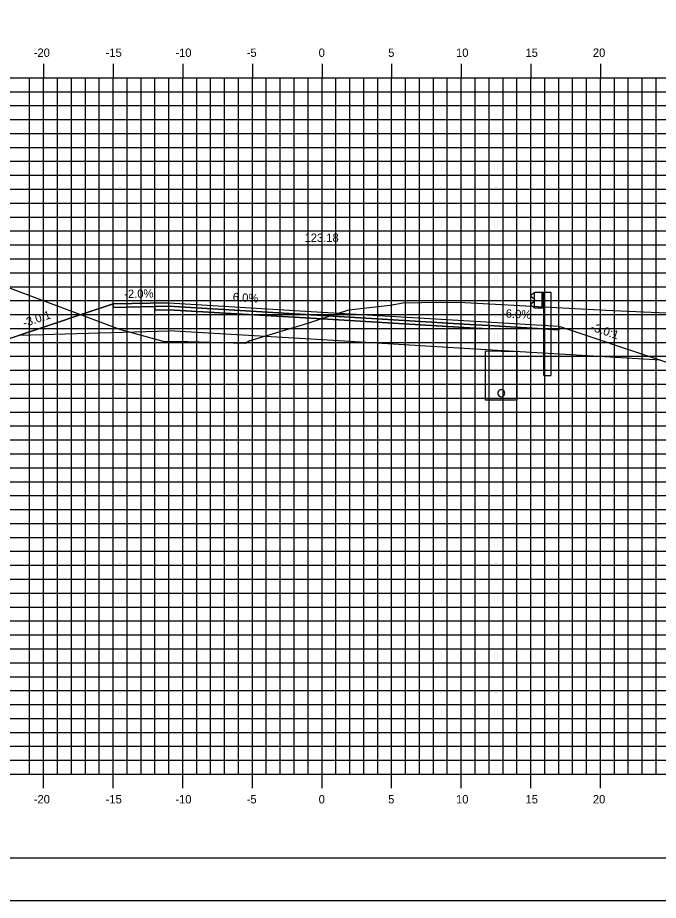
# Model space of a CAD drawing. Extents: x 850598 to 870284, y 366541 to 366651.
# Drawn here: x 868591.3 to 868637.3, y 366541.2 to 366604.5 of the extents above; entities that cross this region are included whole.
import ezdxf

# ---------------------------------------------------------------- set-up
doc = ezdxf.new("R2010")
doc.units = 0
for name, color, linetype in [('ANNOTATION', 7, 'Continuous'), ('BORDER', 7, 'Continuous'), ('D_Drainage_Underdrain', 7, 'Continuous'), ('D_Drainage_Underdrain_06in', 7, 'Continuous'), ('D_Guardrail_Beam_Rt', 7, 'Continuous'), ('D_Roadway_Centerline', 7, 'Continuous'), ('D_Roadway_Centerline_Text', 7, 'Continuous'), ('D_Roadway_Edge_Shoulder', 7, 'Continuous'), ('D_Roadway_Edge_TW', 7, 'Continuous'), ('D_Roadway_Pavement', 7, 'Continuous'), ('D_Roadway_SlopeLines', 7, 'Continuous'), ('D_Roadway_SubGrade', 7, 'Continuous'), ('H_V ANNOTATION', 7, 'Continuous'), ('MAJOR', 7, 'Continuous'), ('MINOR', 7, 'Continuous'), ('PLOT BOUNDARY', 7, 'Continuous'), ('S_Roadway_Centerline', 7, 'Continuous')]:
    doc.layers.add(name, color=color, linetype=linetype)

msp = doc.modelspace()

# ---------------------------------------------------------------- linework, layer by layer
at = {"layer": 'BORDER'}
msp.add_line((868568.177, 366544.225), (868728.177, 366544.225), dxfattribs=at)
at = {"layer": 'D_Drainage_Underdrain'}
msp.add_lwpolyline([(868627.177, 366580.574), (868627.177, 366577.074), (868624.927, 366577.074), (868624.927, 366580.62)], close=True, dxfattribs=at)
at = {"layer": 'D_Drainage_Underdrain_06in'}
msp.add_lwpolyline([(868626.052, 366577.824), (868625.975, 366577.812), (868625.905, 366577.776), (868625.85, 366577.721), (868625.814, 366577.651), (868625.802, 366577.574), (868625.814, 366577.497), (868625.85, 366577.427), (868625.905, 366577.372), (868625.975, 366577.336), (868626.052, 366577.324), (868626.129, 366577.336), (868626.199, 366577.372), (868626.254, 366577.427), (868626.29, 366577.497), (868626.302, 366577.574), (868626.29, 366577.651), (868626.254, 366577.721), (868626.199, 366577.776), (868626.129, 366577.812)], close=True, dxfattribs=at)
at = {"layer": 'D_Guardrail_Beam_Rt'}
for p, q in [((868628.358, 366584.746), (868628.215, 366584.646)), ((868628.215, 366584.503), (868628.41, 366584.366)), ((868628.448, 366584.765), (868628.375, 366584.753)), ((868628.448, 366584.84), (868629.135, 366584.84)), ((868628.448, 366583.673), (868628.448, 366584.84)), ((868628.969, 366584.84), (868628.969, 366583.673)), ((868629.073, 366584.84), (868629.073, 366583.673)), ((868629.135, 366584.84), (868629.606, 366584.84)), ((868629.135, 366584.84), (868629.135, 366583.673)), ((868629.606, 366584.84), (868629.606, 366578.84)), ((868628.41, 366584.147), (868628.215, 366584.011)), ((868628.215, 366583.867), (868628.358, 366583.767)), ((868628.375, 366583.761), (868628.448, 366583.748)), ((868628.444, 366584.302), (868628.444, 366584.211)), ((868629.135, 366583.673), (868628.448, 366583.673)), ((868629.115, 366578.84), (868629.115, 366583.673)), ((868629.115, 366578.84), (868629.606, 366578.84))]:
    msp.add_line(p, q, dxfattribs=at)
for centre, major_axis, start_param, end_param in [((868628.265, 366584.574), (-0.0877, 0), 5.323254, 7.243116), ((868628.382, 366584.712), (-0.0417, 0), 4.886922, 5.323254), ((868628.365, 366584.302), (0.0789, 0), 0, 0.959931), ((868628.265, 366583.939), (-0.0877, 0), 5.323254, 7.243116), ((868628.382, 366583.801), (-0.0417, 0), 0.959931, 1.396263), ((868628.365, 366584.211), (0.0789, 0), 5.323254, 6.283185)]:
    msp.add_ellipse(centre, major_axis=major_axis, ratio=0.995501, start_param=start_param, end_param=end_param, dxfattribs=at)
at = {"layer": 'D_Roadway_Centerline'}
msp.add_lwpolyline([(868573.177, 366588.153), (868588.177, 366580.653), (868591.452, 366581.745), (868598.177, 366583.987), (868602.177, 366584.067), (868613.177, 366583.407), (868624.177, 366582.747), (868628.177, 366582.507), (868630.177, 366582.387), (868637.494, 366579.948), (868673.084, 366568.225), (868681.438, 366565.474), (868691.3, 366562.225), (868695.3, 366562.225)], dxfattribs=at)
at = {"layer": 'D_Roadway_Edge_Shoulder'}
for points in [[(868602.177, 366584.067), (868598.177, 366583.987), (868598.177, 366583.737), (868601.177, 366583.797), (868602.177, 366583.817)], [(868624.177, 366582.747), (868628.177, 366582.507), (868628.177, 366582.507), (868630.177, 366582.387), (868630.177, 366582.137), (868625.177, 366582.437), (868624.177, 366582.497)]]:
    msp.add_lwpolyline(points, close=True, dxfattribs=at)
at = {"layer": 'D_Roadway_Edge_TW'}
msp.add_lwpolyline([(868602.177, 366583.817), (868602.177, 366584.067), (868613.177, 366583.407), (868624.177, 366582.747), (868624.177, 366582.497), (868613.177, 366583.157)], close=True, dxfattribs=at)
at = {"layer": 'D_Roadway_Pavement'}
for points in [[(868602.177, 366583.817), (868601.177, 366583.797), (868601.177, 366583.547), (868602.177, 366583.567)], [(868602.177, 366583.567), (868602.177, 366583.817), (868613.177, 366583.157), (868624.177, 366582.497), (868624.177, 366582.247), (868613.177, 366582.907)], [(868624.177, 366582.497), (868625.177, 366582.437), (868625.177, 366582.187), (868624.177, 366582.247)]]:
    msp.add_lwpolyline(points, close=True, dxfattribs=at)
at = {"layer": 'D_Roadway_SlopeLines'}
msp.add_lwpolyline([(868602.177, 366584.067), (868598.177, 366583.987), (868588.177, 366580.653)], dxfattribs=at)
at = {"layer": 'D_Roadway_SubGrade'}
for points in [[(868602.177, 366583.567), (868601.177, 366583.547), (868601.177, 366583.797), (868598.177, 366583.737), (868598.177, 366583.987), (868591.452, 366581.745), (868602.177, 366582.067)], [(868602.177, 366582.067), (868602.177, 366583.567), (868613.177, 366582.907), (868624.177, 366582.247), (868624.177, 366580.747), (868613.177, 366581.407)], [(868624.177, 366582.247), (868625.177, 366582.187), (868625.177, 366582.437), (868630.177, 366582.137), (868630.177, 366582.387), (868637.494, 366579.948), (868624.177, 366580.747)]]:
    msp.add_lwpolyline(points, close=True, dxfattribs=at)
at = {"layer": 'MAJOR'}
for p, q in [((868593.177, 366601.227), (868593.177, 366600.225)), ((868593.177, 366601.227), (868593.177, 366600.225)), ((868598.177, 366601.227), (868598.177, 366600.225)), ((868598.177, 366601.227), (868598.177, 366600.225)), ((868603.177, 366601.227), (868603.177, 366600.225)), ((868603.177, 366601.227), (868603.177, 366600.225)), ((868608.177, 366601.227), (868608.177, 366600.225)), ((868608.177, 366601.227), (868608.177, 366600.225)), ((868613.177, 366601.227), (868613.177, 366600.225)), ((868613.177, 366601.227), (868613.177, 366600.225)), ((868618.177, 366601.227), (868618.177, 366600.225)), ((868618.177, 366601.227), (868618.177, 366600.225)), ((868623.177, 366601.227), (868623.177, 366600.225)), ((868623.177, 366601.227), (868623.177, 366600.225)), ((868628.177, 366601.227), (868628.177, 366600.225)), ((868628.177, 366601.227), (868628.177, 366600.225)), ((868633.177, 366601.227), (868633.177, 366600.225)), ((868633.177, 366601.227), (868633.177, 366600.225)), ((868573.177, 366600.225), (868713.177, 366600.225)), ((868573.177, 366600.225), (868713.177, 366600.225)), ((868573.177, 366600.225), (868713.177, 366600.225)), ((868573.177, 366600.225), (868713.177, 366600.225)), ((868593.177, 366550.225), (868593.177, 366600.225)), ((868593.177, 366550.225), (868593.177, 366600.225)), ((868598.177, 366550.225), (868598.177, 366600.225)), ((868598.177, 366550.225), (868598.177, 366600.225)), ((868603.177, 366550.225), (868603.177, 366600.225)), ((868603.177, 366550.225), (868603.177, 366600.225)), ((868608.177, 366550.225), (868608.177, 366600.225)), ((868608.177, 366550.225), (868608.177, 366600.225)), ((868613.177, 366550.225), (868613.177, 366600.225)), ((868613.177, 366550.225), (868613.177, 366600.225)), ((868618.177, 366550.225), (868618.177, 366600.225)), ((868618.177, 366550.225), (868618.177, 366600.225)), ((868623.177, 366550.225), (868623.177, 366600.225)), ((868623.177, 366550.225), (868623.177, 366600.225)), ((868628.177, 366550.225), (868628.177, 366600.225)), ((868628.177, 366550.225), (868628.177, 366600.225)), ((868633.177, 366550.225), (868633.177, 366600.225)), ((868633.177, 366550.225), (868633.177, 366600.225)), ((868573.177, 366595.225), (868713.177, 366595.225)), ((868573.177, 366595.225), (868713.177, 366595.225)), ((868573.177, 366590.225), (868713.177, 366590.225)), ((868573.177, 366590.225), (868713.177, 366590.225)), ((868573.177, 366585.225), (868713.177, 366585.225)), ((868573.177, 366585.225), (868713.177, 366585.225)), ((868573.177, 366580.225), (868713.177, 366580.225)), ((868573.177, 366580.225), (868713.177, 366580.225)), ((868573.177, 366575.225), (868713.177, 366575.225)), ((868573.177, 366575.225), (868713.177, 366575.225)), ((868573.177, 366570.225), (868713.177, 366570.225)), ((868573.177, 366570.225), (868713.177, 366570.225)), ((868573.177, 366565.225), (868713.177, 366565.225)), ((868573.177, 366565.225), (868713.177, 366565.225)), ((868573.177, 366560.225), (868713.177, 366560.225)), ((868573.177, 366560.225), (868713.177, 366560.225)), ((868573.177, 366555.225), (868713.177, 366555.225)), ((868573.177, 366555.225), (868713.177, 366555.225)), ((868573.177, 366550.225), (868713.177, 366550.225)), ((868573.177, 366550.225), (868713.177, 366550.225)), ((868573.177, 366550.225), (868713.177, 366550.225)), ((868573.177, 366550.225), (868713.177, 366550.225)), ((868593.177, 366549.223), (868593.177, 366550.225)), ((868593.177, 366549.223), (868593.177, 366550.225)), ((868598.177, 366549.223), (868598.177, 366550.225)), ((868598.177, 366549.223), (868598.177, 366550.225)), ((868603.177, 366549.223), (868603.177, 366550.225)), ((868603.177, 366549.223), (868603.177, 366550.225)), ((868608.177, 366549.223), (868608.177, 366550.225)), ((868608.177, 366549.223), (868608.177, 366550.225)), ((868613.177, 366549.223), (868613.177, 366550.225)), ((868613.177, 366549.223), (868613.177, 366550.225)), ((868618.177, 366549.223), (868618.177, 366550.225)), ((868618.177, 366549.223), (868618.177, 366550.225)), ((868623.177, 366549.223), (868623.177, 366550.225)), ((868623.177, 366549.223), (868623.177, 366550.225)), ((868628.177, 366549.223), (868628.177, 366550.225)), ((868628.177, 366549.223), (868628.177, 366550.225)), ((868633.177, 366549.223), (868633.177, 366550.225)), ((868633.177, 366549.223), (868633.177, 366550.225))]:
    msp.add_line(p, q, dxfattribs=at)
at = {"layer": 'MINOR'}
for p, q in [((868592.177, 366550.225), (868592.177, 366600.225)), ((868592.177, 366550.225), (868592.177, 366600.225)), ((868594.177, 366550.225), (868594.177, 366600.225)), ((868594.177, 366550.225), (868594.177, 366600.225)), ((868595.177, 366550.225), (868595.177, 366600.225)), ((868595.177, 366550.225), (868595.177, 366600.225)), ((868596.177, 366550.225), (868596.177, 366600.225)), ((868596.177, 366550.225), (868596.177, 366600.225)), ((868597.177, 366550.225), (868597.177, 366600.225)), ((868597.177, 366550.225), (868597.177, 366600.225)), ((868599.177, 366550.225), (868599.177, 366600.225)), ((868599.177, 366550.225), (868599.177, 366600.225)), ((868600.177, 366550.225), (868600.177, 366600.225)), ((868600.177, 366550.225), (868600.177, 366600.225)), ((868601.177, 366550.225), (868601.177, 366600.225)), ((868601.177, 366550.225), (868601.177, 366600.225)), ((868602.177, 366550.225), (868602.177, 366600.225)), ((868602.177, 366550.225), (868602.177, 366600.225)), ((868604.177, 366550.225), (868604.177, 366600.225)), ((868604.177, 366550.225), (868604.177, 366600.225)), ((868605.177, 366550.225), (868605.177, 366600.225)), ((868605.177, 366550.225), (868605.177, 366600.225)), ((868606.177, 366550.225), (868606.177, 366600.225)), ((868606.177, 366550.225), (868606.177, 366600.225)), ((868607.177, 366550.225), (868607.177, 366600.225)), ((868607.177, 366550.225), (868607.177, 366600.225)), ((868609.177, 366550.225), (868609.177, 366600.225)), ((868609.177, 366550.225), (868609.177, 366600.225)), ((868610.177, 366550.225), (868610.177, 366600.225)), ((868610.177, 366550.225), (868610.177, 366600.225)), ((868611.177, 366550.225), (868611.177, 366600.225)), ((868611.177, 366550.225), (868611.177, 366600.225)), ((868612.177, 366550.225), (868612.177, 366600.225)), ((868612.177, 366550.225), (868612.177, 366600.225)), ((868614.177, 366550.225), (868614.177, 366600.225)), ((868614.177, 366550.225), (868614.177, 366600.225)), ((868615.177, 366550.225), (868615.177, 366600.225)), ((868615.177, 366550.225), (868615.177, 366600.225)), ((868616.177, 366550.225), (868616.177, 366600.225)), ((868616.177, 366550.225), (868616.177, 366600.225)), ((868617.177, 366550.225), (868617.177, 366600.225)), ((868617.177, 366550.225), (868617.177, 366600.225)), ((868619.177, 366550.225), (868619.177, 366600.225)), ((868619.177, 366550.225), (868619.177, 366600.225)), ((868620.177, 366550.225), (868620.177, 366600.225)), ((868620.177, 366550.225), (868620.177, 366600.225)), ((868621.177, 366550.225), (868621.177, 366600.225)), ((868621.177, 366550.225), (868621.177, 366600.225)), ((868622.177, 366550.225), (868622.177, 366600.225)), ((868622.177, 366550.225), (868622.177, 366600.225)), ((868624.177, 366550.225), (868624.177, 366600.225)), ((868624.177, 366550.225), (868624.177, 366600.225)), ((868625.177, 366550.225), (868625.177, 366600.225)), ((868625.177, 366550.225), (868625.177, 366600.225)), ((868626.177, 366550.225), (868626.177, 366600.225)), ((868626.177, 366550.225), (868626.177, 366600.225)), ((868627.177, 366550.225), (868627.177, 366600.225)), ((868627.177, 366550.225), (868627.177, 366600.225)), ((868629.177, 366550.225), (868629.177, 366600.225)), ((868629.177, 366550.225), (868629.177, 366600.225)), ((868630.177, 366550.225), (868630.177, 366600.225)), ((868630.177, 366550.225), (868630.177, 366600.225)), ((868631.177, 366550.225), (868631.177, 366600.225)), ((868631.177, 366550.225), (868631.177, 366600.225)), ((868632.177, 366550.225), (868632.177, 366600.225)), ((868632.177, 366550.225), (868632.177, 366600.225)), ((868634.177, 366550.225), (868634.177, 366600.225)), ((868634.177, 366550.225), (868634.177, 366600.225)), ((868635.177, 366550.225), (868635.177, 366600.225)), ((868635.177, 366550.225), (868635.177, 366600.225)), ((868636.177, 366550.225), (868636.177, 366600.225)), ((868636.177, 366550.225), (868636.177, 366600.225)), ((868637.177, 366550.225), (868637.177, 366600.225)), ((868637.177, 366550.225), (868637.177, 366600.225)), ((868573.177, 366599.225), (868713.177, 366599.225)), ((868573.177, 366599.225), (868713.177, 366599.225)), ((868573.177, 366598.225), (868713.177, 366598.225)), ((868573.177, 366598.225), (868713.177, 366598.225)), ((868573.177, 366597.225), (868713.177, 366597.225)), ((868573.177, 366597.225), (868713.177, 366597.225)), ((868573.177, 366596.225), (868713.177, 366596.225)), ((868573.177, 366596.225), (868713.177, 366596.225)), ((868573.177, 366594.225), (868713.177, 366594.225)), ((868573.177, 366594.225), (868713.177, 366594.225)), ((868573.177, 366593.225), (868713.177, 366593.225)), ((868573.177, 366593.225), (868713.177, 366593.225)), ((868573.177, 366592.225), (868713.177, 366592.225)), ((868573.177, 366592.225), (868713.177, 366592.225)), ((868573.177, 366591.225), (868713.177, 366591.225)), ((868573.177, 366591.225), (868713.177, 366591.225)), ((868573.177, 366589.225), (868713.177, 366589.225)), ((868573.177, 366589.225), (868713.177, 366589.225)), ((868573.177, 366588.225), (868713.177, 366588.225)), ((868573.177, 366588.225), (868713.177, 366588.225)), ((868573.177, 366587.225), (868713.177, 366587.225)), ((868573.177, 366587.225), (868713.177, 366587.225)), ((868573.177, 366586.225), (868713.177, 366586.225)), ((868573.177, 366586.225), (868713.177, 366586.225)), ((868573.177, 366584.225), (868713.177, 366584.225)), ((868573.177, 366584.225), (868713.177, 366584.225)), ((868573.177, 366583.225), (868713.177, 366583.225)), ((868573.177, 366583.225), (868713.177, 366583.225)), ((868573.177, 366582.225), (868713.177, 366582.225)), ((868573.177, 366582.225), (868713.177, 366582.225)), ((868573.177, 366581.225), (868713.177, 366581.225)), ((868573.177, 366581.225), (868713.177, 366581.225)), ((868573.177, 366579.225), (868713.177, 366579.225)), ((868573.177, 366579.225), (868713.177, 366579.225)), ((868573.177, 366578.225), (868713.177, 366578.225)), ((868573.177, 366578.225), (868713.177, 366578.225)), ((868573.177, 366577.225), (868713.177, 366577.225)), ((868573.177, 366577.225), (868713.177, 366577.225)), ((868573.177, 366576.225), (868713.177, 366576.225)), ((868573.177, 366576.225), (868713.177, 366576.225)), ((868573.177, 366574.225), (868713.177, 366574.225)), ((868573.177, 366574.225), (868713.177, 366574.225)), ((868573.177, 366573.225), (868713.177, 366573.225)), ((868573.177, 366573.225), (868713.177, 366573.225)), ((868573.177, 366572.225), (868713.177, 366572.225)), ((868573.177, 366572.225), (868713.177, 366572.225)), ((868573.177, 366571.225), (868713.177, 366571.225)), ((868573.177, 366571.225), (868713.177, 366571.225)), ((868573.177, 366569.225), (868713.177, 366569.225)), ((868573.177, 366569.225), (868713.177, 366569.225)), ((868573.177, 366568.225), (868713.177, 366568.225)), ((868573.177, 366568.225), (868713.177, 366568.225)), ((868573.177, 366567.225), (868713.177, 366567.225)), ((868573.177, 366567.225), (868713.177, 366567.225)), ((868573.177, 366566.225), (868713.177, 366566.225)), ((868573.177, 366566.225), (868713.177, 366566.225)), ((868573.177, 366564.225), (868713.177, 366564.225)), ((868573.177, 366564.225), (868713.177, 366564.225)), ((868573.177, 366563.225), (868713.177, 366563.225)), ((868573.177, 366563.225), (868713.177, 366563.225)), ((868573.177, 366562.225), (868713.177, 366562.225)), ((868573.177, 366562.225), (868713.177, 366562.225)), ((868573.177, 366561.225), (868713.177, 366561.225)), ((868573.177, 366561.225), (868713.177, 366561.225)), ((868573.177, 366559.225), (868713.177, 366559.225)), ((868573.177, 366559.225), (868713.177, 366559.225)), ((868573.177, 366558.225), (868713.177, 366558.225)), ((868573.177, 366558.225), (868713.177, 366558.225)), ((868573.177, 366557.225), (868713.177, 366557.225)), ((868573.177, 366557.225), (868713.177, 366557.225)), ((868573.177, 366556.225), (868713.177, 366556.225)), ((868573.177, 366556.225), (868713.177, 366556.225)), ((868573.177, 366554.225), (868713.177, 366554.225)), ((868573.177, 366554.225), (868713.177, 366554.225)), ((868573.177, 366553.225), (868713.177, 366553.225)), ((868573.177, 366553.225), (868713.177, 366553.225)), ((868573.177, 366552.225), (868713.177, 366552.225)), ((868573.177, 366552.225), (868713.177, 366552.225)), ((868573.177, 366551.225), (868713.177, 366551.225)), ((868573.177, 366551.225), (868713.177, 366551.225))]:
    msp.add_line(p, q, dxfattribs=at)
at = {"layer": 'PLOT BOUNDARY'}
msp.add_lwpolyline([(868560.084, 366541.166), (868730.084, 366541.166), (868730.084, 366651.166), (868560.084, 366651.166)], close=True, dxfattribs=at)
at = {"layer": 'S_Roadway_Centerline'}
msp.add_lwpolyline([(868573.177, 366591.77), (868578.586, 366589.828), (868583.957, 366587.402), (868587.69, 366586.275), (868598.64, 366582.174), (868601.837, 366581.282), (868603.519, 366581.295), (868607.655, 366581.169), (868607.937, 366581.337), (868611.837, 366582.52), (868615.097, 366583.553), (868618.062, 366583.908), (868619.014, 366584.073), (868620.328, 366584.085), (868623.01, 366584.123), (868630.014, 366583.738), (868633.568, 366583.543), (868641.711, 366583.187)], dxfattribs=at)

# ---------------------------------------------------------------- texts
at = {"layer": 'ANNOTATION'}
for s, rotation, p in [('-2.0%', 1.14576, (868598.98, 366584.403)), ('6.0%', 356.56637, (868606.754, 366584.194)), ('-3.0:1', 18.43478, (868591.799, 366582.315)), ('-6.0%', 356.56637, (868626.094, 366583.033)), ('-3.0:1', 341.56507, (868632.431, 366582.089))]:
    msp.add_text(s, height=0.6, rotation=rotation, dxfattribs=at).set_placement(p)
at = {"layer": 'D_Roadway_Centerline'}
for s, p in [('C', (868613.172, 366583.407)), ('C', (868613.172, 366583.407)), ('L', (868613.177, 366583.399)), ('L', (868613.177, 366583.399))]:
    msp.add_text(s, height=0.0146, dxfattribs=at).set_placement(p)
at = {"layer": 'D_Roadway_Centerline_Text'}
msp.add_text('123.18', height=0.6, dxfattribs=at).set_placement((868611.922, 366588.439))
at = {"layer": 'H_V ANNOTATION'}
for s, p in [('-20', (868592.471, 366601.725)), ('-15', (868597.634, 366601.725)), ('-10', (868602.642, 366601.725)), ('-5', (868607.768, 366601.725)), ('0', (868612.936, 366601.725)), ('5', (868617.928, 366601.725)), ('10', (868622.803, 366601.725)), ('15', (868627.794, 366601.725)), ('20', (868632.631, 366601.725)), ('-20', (868592.471, 366548.125)), ('-15', (868597.634, 366548.125)), ('-10', (868602.642, 366548.125)), ('-5', (868607.768, 366548.125)), ('0', (868612.936, 366548.125)), ('5', (868617.928, 366548.125)), ('10', (868622.803, 366548.125)), ('15', (868627.794, 366548.125)), ('20', (868632.631, 366548.125))]:
    msp.add_text(s, height=0.6, dxfattribs=at).set_placement(p)
at = {"layer": 'S_Roadway_Centerline'}
for s, p in [('C', (868633.562, 366583.543)), ('L', (868633.568, 366583.536))]:
    msp.add_text(s, height=0.0146, dxfattribs=at).set_placement(p)

doc.saveas('drawing.dxf')
